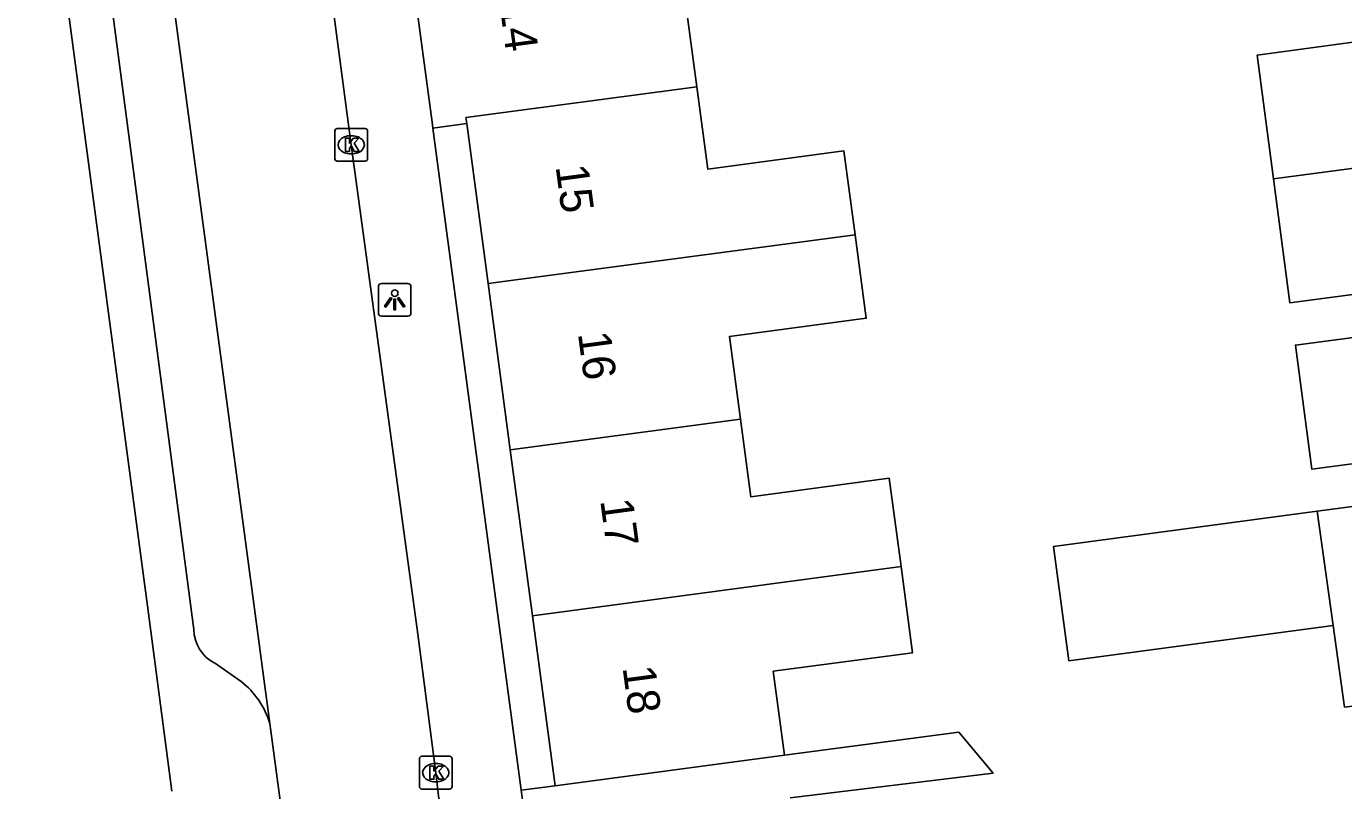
# Model space of a CAD drawing. Extents: x 163150 to 163546, y 380933 to 381635.
# Drawn here: x 163422.88 to 163463.18, y 381183.65 to 381207.03 of the extents above; entities that cross this region are included whole.
import ezdxf

# ---------------------------------------------------------------- set-up
doc = ezdxf.new("R2010")
doc.units = 0
for name, color, linetype in [('IMGEO_Kolk', 7, 'Continuous'), ('IMGEO_Lichtpunt', 7, 'Continuous'), ('IMGEO_Pand', 7, 'Continuous'), ('IMGEO_Pand_nummerreeks', 7, 'Continuous'), ('IMGEO_Rijbaan_lokaal_open', 7, 'Continuous'), ('IMGEO_Voetpad_open', 7, 'Continuous')]:
    doc.layers.add(name, color=color, linetype=linetype)

msp = doc.modelspace()

# ---------------------------------------------------------------- linework, layer by layer
at = {"layer": 'IMGEO_Kolk'}
for p, q in [((163432.393, 381203.908), (163433.245, 381203.908)), ((163432.318, 381202.982), (163432.318, 381203.834)), ((163432.806, 381203.688), (163432.831, 381203.688)), ((163433.319, 381203.834), (163433.319, 381202.982)), ((163432.829, 381203.128), (163432.804, 381203.128)), ((163433.245, 381202.908), (163432.393, 381202.908)), ((163434.903, 381183.776), (163434.903, 381184.628)), ((163434.978, 381184.702), (163435.83, 381184.702)), ((163435.904, 381184.628), (163435.904, 381183.776)), ((163435.391, 381184.482), (163435.416, 381184.482)), ((163435.414, 381183.922), (163435.389, 381183.922)), ((163435.83, 381183.702), (163434.978, 381183.702))]:
    msp.add_line(p, q, dxfattribs=at)
for points in [[(163432.393, 381203.908), (163433.245, 381203.908)], [(163432.318, 381202.982), (163432.318, 381203.834)], [(163432.639, 381203.608), (163432.762, 381203.608), (163432.762, 381203.457), (163432.892, 381203.608), (163433.056, 381203.608), (163432.91, 381203.457), (163433.063, 381203.208), (163432.911, 381203.208), (163432.826, 381203.372), (163432.762, 381203.305), (163432.762, 381203.208), (163432.639, 381203.208), (163432.639, 381203.608)], [(163433.319, 381203.834), (163433.319, 381202.982)], [(163433.245, 381202.908), (163432.393, 381202.908)], [(163434.903, 381183.776), (163434.903, 381184.628)], [(163434.978, 381184.702), (163435.83, 381184.702)], [(163435.904, 381184.628), (163435.904, 381183.776)], [(163435.224, 381184.402), (163435.347, 381184.402), (163435.347, 381184.251), (163435.477, 381184.402), (163435.641, 381184.402), (163435.495, 381184.251), (163435.648, 381184.002), (163435.496, 381184.002), (163435.411, 381184.166), (163435.347, 381184.099), (163435.347, 381184.002), (163435.224, 381184.002), (163435.224, 381184.402)], [(163435.83, 381183.702), (163434.978, 381183.702)]]:
    msp.add_lwpolyline(points, dxfattribs=at)
for centre, start, end in [((163432.395, 381203.832), 91.552, 178.448), ((163432.395, 381203.832), 91.552, 178.448), ((163433.243, 381203.832), 1.552, 88.448), ((163433.243, 381203.832), 1.552, 88.448), ((163432.395, 381202.984), 181.552, 268.448), ((163432.395, 381202.984), 181.552, 268.448), ((163433.243, 381202.984), 271.552, 358.448), ((163433.243, 381202.984), 271.552, 358.448), ((163434.98, 381184.626), 91.552, 178.448), ((163434.98, 381184.626), 91.552, 178.448), ((163435.828, 381184.626), 1.552, 88.448), ((163435.828, 381184.626), 1.552, 88.448), ((163434.98, 381183.778), 181.552, 268.448), ((163434.98, 381183.778), 181.552, 268.448), ((163435.828, 381183.778), 271.552, 358.448), ((163435.828, 381183.778), 271.552, 358.448)]:
    msp.add_arc(centre, 0.0765, start, end, dxfattribs=at)
for centre, major_axis, ratio, start_param, end_param in [((163432.805, 381203.408), (-0.387, 0.002), 0.722429, 4.712389, 7.853982), ((163432.83, 381203.408), (-0.39, 0.002), 0.717154, 1.570796, 4.712389), ((163435.39, 381184.202), (-0.387, 0.002), 0.722429, 4.712389, 7.853982), ((163435.415, 381184.202), (-0.39, 0.002), 0.717154, 1.570796, 4.712389)]:
    msp.add_ellipse(centre, major_axis=major_axis, ratio=ratio, start_param=start_param, end_param=end_param, dxfattribs=at)
at = {"layer": 'IMGEO_Lichtpunt'}
for p, q in [((163433.65, 381199.071), (163433.65, 381198.264)), ((163433.65, 381199.071), (163433.65, 381198.264)), ((163434.552, 381199.166), (163433.744, 381199.166)), ((163434.552, 381199.166), (163433.744, 381199.166)), ((163434.646, 381198.264), (163434.646, 381199.071)), ((163434.646, 381198.264), (163434.646, 381199.071)), ((163433.744, 381198.17), (163434.552, 381198.17)), ((163433.744, 381198.17), (163434.552, 381198.17))]:
    msp.add_line(p, q, dxfattribs=at)
for points in [[(163434.024, 381198.735), (163434.063, 381198.707), (163433.875, 381198.445), (163433.837, 381198.472), (163434.024, 381198.735)], [(163434.126, 381198.687), (163434.173, 381198.687), (163434.173, 381198.365), (163434.126, 381198.365), (163434.126, 381198.687)], [(163434.236, 381198.707), (163434.274, 381198.734), (163434.461, 381198.472), (163434.422, 381198.444), (163434.236, 381198.707)]]:
    msp.add_lwpolyline(points, dxfattribs=at)
msp.add_circle((163434.149, 381198.869), 0.0994, dxfattribs=at)
for centre, start, end in [((163433.744, 381199.071), 90, 180), ((163433.744, 381199.071), 90, 180), ((163434.552, 381199.071), 0, 90), ((163434.552, 381199.071), 0, 90), ((163433.744, 381198.264), 180, 270), ((163433.744, 381198.264), 180, 270), ((163434.552, 381198.264), 270, 0), ((163434.552, 381198.264), 270, 360)]:
    msp.add_arc(centre, 0.0946, start, end, dxfattribs=at)
at = {"layer": 'IMGEO_Pand'}
for points in [[(163446.882, 381210.816), (163446.917, 381210.557), (163447.226, 381208.248), (163443.054, 381207.69), (163443.39, 381205.18)], [(163434.596, 381209.333), (163434.616, 381209.181), (163435.296, 381204.102), (163435.32, 381203.921)], [(163461.039, 381202.365), (163460.54, 381206.155), (163463.548, 381206.555)], [(163443.39, 381205.18), (163436.327, 381204.239), (163436.351, 381204.059)], [(163443.39, 381205.18), (163443.726, 381202.664), (163447.893, 381203.221), (163448.236, 381200.658)], [(163435.32, 381203.921), (163436.351, 381204.059)], [(163436.351, 381204.059), (163437.006, 381199.161)], [(163461.039, 381202.365), (163464.047, 381202.766)], [(163464.546, 381198.975), (163461.537, 381198.574), (163461.039, 381202.365)], [(163437.006, 381199.161), (163448.236, 381200.658)], [(163448.236, 381200.658), (163448.577, 381198.105), (163444.39, 381197.545), (163444.727, 381195.019)], [(163437.006, 381199.161), (163437.685, 381194.081)], [(163465.215, 381193.888), (163462.207, 381193.487), (163461.707, 381197.281), (163464.716, 381197.682)], [(163444.727, 381195.019), (163437.685, 381194.081)], [(163444.727, 381195.019), (163445.045, 381192.641), (163449.279, 381193.207), (163449.641, 381190.505)], [(163437.685, 381194.081), (163438.364, 381189.002)], [(163462.376, 381192.202), (163454.31, 381191.124), (163454.777, 381187.628), (163462.863, 381188.709)], [(163465.384, 381192.603), (163462.376, 381192.202)], [(163462.863, 381188.709), (163462.376, 381192.202)], [(163449.641, 381190.505), (163438.364, 381189.002)], [(163449.641, 381190.505), (163449.993, 381187.872), (163445.731, 381187.302), (163446.073, 381184.742)], [(163438.364, 381189.002), (163439.059, 381183.804)], [(163462.863, 381188.709), (163463.212, 381186.208), (163463.374, 381186.229), (163463.614, 381186.261), (163466.221, 381186.604)], [(163439.059, 381183.804), (163444.015, 381184.467), (163446.073, 381184.742)]]:
    msp.add_lwpolyline(points, dxfattribs=at)
at = {"layer": 'IMGEO_Rijbaan_lokaal_open'}
for points in [[(163430.773, 381218.81), (163432.818, 381203.407), (163434.853, 381188.435), (163435.404, 381184.201), (163435.633, 381182.277), (163435.88, 381180.272), (163436.282, 381176.303), (163436.423, 381174.825), (163436.736, 381171.03), (163436.749, 381170.87), (163436.756, 381170.797), (163436.763, 381170.724)], [(163430.333, 381185.704), (163426.029, 381217.897)], [(163430.851, 381181.833), (163430.333, 381185.704)]]:
    msp.add_lwpolyline(points, dxfattribs=at)
at = {"layer": 'IMGEO_Voetpad_open'}
for points in [[(163422.878, 381217.111), (163426.448, 381190.297), (163426.58, 381189.302), (163427.334, 381183.638)], [(163428.006, 381188.58), (163424.614, 381214.314)], [(163438.023, 381183.666), (163435.32, 381203.921)], [(163429.449, 381186.989), (163428.63, 381187.557)], [(163446.073, 381184.742), (163451.409, 381185.441), (163452.457, 381184.186), (163446.248, 381183.436)], [(163439.059, 381183.804), (163438.023, 381183.666)], [(163438.198, 381182.356), (163438.023, 381183.666)]]:
    msp.add_lwpolyline(points, dxfattribs=at)
for centre, radius, start, end in [((163429.16, 381188.582), 1.154, 180.1179, 242.6461), ((163427.874, 381184.959), 2.569, 16.8561, 52.195)]:
    msp.add_arc(centre, radius, start, end, dxfattribs=at)

# ---------------------------------------------------------------- texts
at = {"layer": 'IMGEO_Pand_nummerreeks'}
for s, rotation, p in [('14', 277.6201, (163437.358, 381207.691)), ('15', 277.6144, (163439.069, 381202.747)), ('16', 277.615, (163439.752, 381197.638)), ('17', 277.615, (163440.435, 381192.53)), ('18', 277.615, (163441.118, 381187.418))]:
    msp.add_text(s, height=1, rotation=rotation, dxfattribs=at).set_placement(p)

doc.saveas('drawing.dxf')
